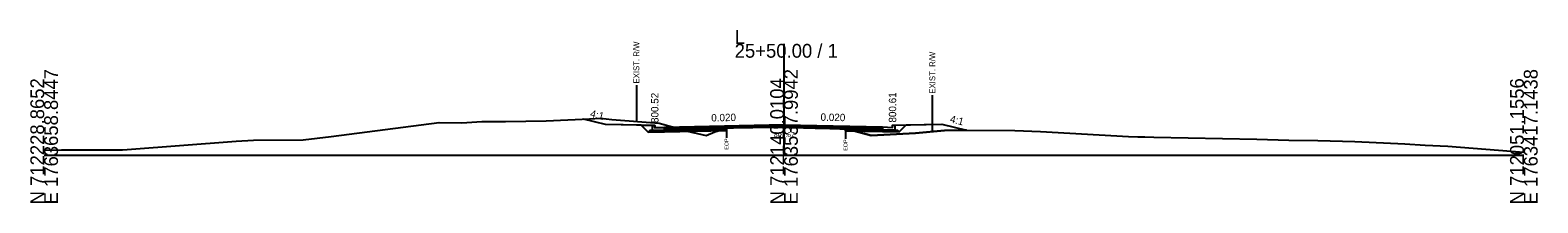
# Model space of a CAD drawing. Extents: x -26 to 5303, y -10 to 9578.
# Drawn here: x 997.2 to 1302.8, y 5490.3 to 5525.4 of the extents above; entities that cross this region are included whole.
import ezdxf

# ---------------------------------------------------------------- set-up
doc = ezdxf.new("R2010")
doc.units = 0
for name, color, linetype in [('Default', 7, 'Continuous'), ('Exist CMT Pavement', 7, 'Continuous'), ('Exist Cross Section Cell', 7, 'Continuous'), ('Exist XS Ground Line', 7, 'Continuous'), ('Old_Level_10', 7, 'Continuous'), ('Old_Level_3', 7, 'Continuous'), ('Prop CMT Conc Surface', 7, 'Continuous'), ('Prop CMT Concrete Structures', 7, 'Continuous'), ('Prop CMT Pvmt Course 1', 7, 'Continuous'), ('Prop CMT Pvmt Course 1 CG', 7, 'Continuous'), ('Prop CMT Pvmt Course 2', 7, 'Continuous'), ('Prop CMT Pvmt Course 3', 7, 'Continuous'), ('Prop CMT Pvmt Surface', 7, 'Continuous'), ('Prop CMT Slope Grass', 7, 'Continuous'), ('Prop CMT Subgrade Earthwork', 7, 'Continuous'), ('Prop XS Earthwork Shape', 7, 'Continuous'), ('Prop XS Hydro Elevations', 7, 'Continuous'), ('Prop XS SE Text', 7, 'Continuous'), ('Prop XS Side Slope Text', 7, 'Continuous'), ('Prop XS Wedging', 7, 'Continuous')]:
    doc.layers.add(name, color=color, linetype=linetype)

msp = doc.modelspace()

# ---------------------------------------------------------------- linework, layer by layer
at = {"layer": 'Exist CMT Pavement'}
msp.add_lwpolyline([(1138.34, 5505.53), (1139.75, 5505.57), (1141.42, 5505.6), (1142.86, 5505.62), (1143.21, 5505.63), (1143.69, 5505.64), (1145, 5505.66), (1145.96, 5505.66), (1146.78, 5505.65), (1147.91, 5505.64), (1148.75, 5505.64), (1149.41, 5505.7), (1150, 5505.69), (1150.52, 5505.68), (1151.15, 5505.64), (1151.46, 5505.62), (1152.16, 5505.62), (1153.94, 5505.56), (1155.27, 5505.53), (1155.73, 5505.52), (1156.35, 5505.5), (1157.51, 5505.47), (1158.37, 5505.45), (1159.3, 5505.44), (1160.57, 5505.4), (1161.33, 5505.37), (1162.15, 5505.35), (1162.47, 5505.33), (1162.47, 5505.33)], dxfattribs=at)
at = {"layer": 'Exist Cross Section Cell'}
for p, q in [((1150, 5500), (1150, 5522.58)), ((1000, 5500), (1150, 5500)), ((1150, 5500), (1300, 5500))]:
    msp.add_line(p, q, dxfattribs=at)
at = {"layer": 'Exist XS Ground Line'}
msp.add_lwpolyline([(1000, 5501.04), (1003.49, 5501.09), (1015.34, 5501.09), (1015.89, 5501.09), (1016.82, 5501.16), (1038.95, 5502.85), (1042.42, 5503.01), (1052.48, 5503.12), (1058.17, 5503.77), (1080.09, 5506.6), (1084.67, 5506.57), (1088.76, 5506.84), (1093.53, 5506.82), (1101.79, 5506.99), (1110.57, 5507.39), (1112.78, 5507.53), (1115.09, 5507.24), (1124.71, 5506.46), (1131.6, 5504.59), (1134.2, 5503.96), (1135.98, 5504.7), (1137.03, 5505.1), (1138.34, 5505.54), (1138.76, 5505.54), (1139.75, 5505.57), (1140.55, 5505.58), (1142.86, 5505.62), (1143.21, 5505.63), (1143.69, 5505.64), (1145, 5505.66), (1145.96, 5505.66), (1146.78, 5505.65), (1147.91, 5505.64), (1148.69, 5505.66), (1150, 5505.67), (1150.52, 5505.68), (1150.84, 5505.65), (1151.15, 5505.64), (1151.46, 5505.62), (1152.16, 5505.62), (1153.94, 5505.56), (1155.27, 5505.53), (1156.35, 5505.5), (1157.51, 5505.47), (1158.37, 5505.45), (1159.3, 5505.44), (1160.57, 5505.4), (1161.33, 5505.37), (1162.15, 5505.35), (1162.47, 5505.33), (1164.17, 5504.9), (1167.7, 5503.98), (1176.63, 5504.45), (1182.52, 5505), (1185.93, 5505.06), (1196.77, 5504.97), (1202.02, 5504.77), (1219.85, 5503.79), (1221.76, 5503.73), (1223.13, 5503.69), (1224.97, 5503.68), (1245.85, 5503.27), (1252.35, 5503.02), (1258.23, 5502.95), (1265.71, 5502.75), (1275.9, 5502.32), (1279.98, 5502), (1284.56, 5501.8), (1300, 5500.58)], dxfattribs=at)
at = {"layer": 'Old_Level_10'}
for p, q in [((1120.07, 5514.23), (1120.07, 5506.83)), ((1180.07, 5512.17), (1180.07, 5504.77)), ((1138.34, 5505.54), (1138.34, 5503.49)), ((1162.47, 5505.33), (1162.47, 5503.28))]:
    msp.add_line(p, q, dxfattribs=at)
at = {"layer": 'Prop CMT Conc Surface'}
for points in [[(1123.8, 5505.52), (1123.8, 5506.02), (1123.3, 5506.02)], [(1125.8, 5505.64), (1123.8, 5505.52)], [(1170, 5505.73), (1172, 5505.61)], [(1172, 5505.61), (1172, 5506.11), (1172.5, 5506.11)]]:
    msp.add_lwpolyline(points, dxfattribs=at)
at = {"layer": 'Prop CMT Concrete Structures'}
for points in [[(1125.8, 5505.64), (1123.8, 5505.52), (1123.8, 5506.02), (1123.3, 5506.02)], [(1123.3, 5506.02), (1123.3, 5505.01), (1125.8, 5505.06)], [(1125.8, 5505.06), (1125.8, 5505.64)], [(1170, 5505.73), (1172, 5505.61), (1172, 5506.11), (1172.5, 5506.11)], [(1172.5, 5506.11), (1172.5, 5505.09), (1170, 5505.14)], [(1170, 5505.14), (1170, 5505.73)]]:
    msp.add_lwpolyline(points, dxfattribs=at)
at = {"layer": 'Prop CMT Pvmt Course 1'}
for points in [[(1150, 5506.13), (1125.8, 5505.64)], [(1125.8, 5505.64), (1125.8, 5505.39)], [(1125.8, 5505.39), (1138.34, 5505.64)], [(1138.34, 5505.64), (1150, 5505.88)], [(1138.34, 5505.64), (1138.34, 5505.64)], [(1150, 5505.88), (1150, 5506.13)], [(1150, 5506.13), (1170, 5505.73)], [(1150, 5505.88), (1150, 5505.88), (1150, 5505.88)], [(1162.47, 5505.63), (1150, 5505.88)], [(1170, 5505.48), (1162.47, 5505.63)], [(1162.47, 5505.63), (1162.47, 5505.63)], [(1170, 5505.73), (1170, 5505.48)]]:
    msp.add_lwpolyline(points, dxfattribs=at)
at = {"layer": 'Prop CMT Pvmt Course 1 CG'}
for points in [[(1125.8, 5505.06), (1122.8, 5505), (1122.46, 5504.66)], [(1122.46, 5504.66), (1125.8, 5504.73)], [(1125.8, 5504.73), (1125.8, 5505.06)], [(1170, 5505.14), (1173, 5505.08), (1173.34, 5504.74)], [(1170, 5504.81), (1170, 5505.14)], [(1173.34, 5504.74), (1170, 5504.81)]]:
    msp.add_lwpolyline(points, dxfattribs=at)
at = {"layer": 'Prop CMT Pvmt Course 2'}
for points in [[(1138.34, 5505.64), (1125.8, 5505.39)], [(1125.8, 5505.39), (1125.8, 5505.06)], [(1138.34, 5505.31), (1138.34, 5505.64)], [(1162.47, 5505.3), (1162.47, 5505.63)], [(1162.47, 5505.63), (1170, 5505.48)], [(1170, 5505.48), (1170, 5505.14)], [(1125.8, 5505.06), (1138.34, 5505.31)], [(1170, 5505.14), (1162.47, 5505.3)]]:
    msp.add_lwpolyline(points, dxfattribs=at)
at = {"layer": 'Prop CMT Pvmt Course 3'}
for points in [[(1138.34, 5505.31), (1125.8, 5505.06)], [(1125.8, 5505.06), (1125.8, 5504.73)], [(1125.8, 5504.73), (1138.34, 5504.98)], [(1138.34, 5504.98), (1138.34, 5505.31)], [(1162.47, 5505.3), (1170, 5505.14)], [(1162.47, 5504.96), (1162.47, 5505.3)], [(1170, 5504.81), (1162.47, 5504.96)], [(1170, 5505.14), (1170, 5504.81)]]:
    msp.add_lwpolyline(points, dxfattribs=at)
at = {"layer": 'Prop CMT Pvmt Surface'}
for points in [[(1150, 5506.13), (1125.8, 5505.64)], [(1150, 5506.13), (1170, 5505.73)]]:
    msp.add_lwpolyline(points, dxfattribs=at)
at = {"layer": 'Prop CMT Slope Grass'}
for points in [[(1123.3, 5506.02), (1113.8, 5506.21), (1109.34, 5507.33)], [(1172.5, 5506.11), (1182, 5506.3), (1187, 5505.05)]]:
    msp.add_lwpolyline(points, dxfattribs=at)
at = {"layer": 'Prop CMT Subgrade Earthwork'}
for p, q in [((1138.34, 5505.53), (1138.34, 5504.98)), ((1162.47, 5504.96), (1162.47, 5505.33))]:
    msp.add_line(p, q, dxfattribs=at)
for points in [[(1125.8, 5504.73), (1122.46, 5504.66), (1121.05, 5506.07)], [(1170, 5504.81), (1173.34, 5504.74), (1174.75, 5506.15)], [(1138.34, 5504.98), (1125.8, 5504.73)], [(1162.47, 5504.96), (1170, 5504.81)]]:
    msp.add_lwpolyline(points, dxfattribs=at)
at = {"layer": 'Prop XS Earthwork Shape'}
for points in [[(1112.78, 5507.53), (1115.09, 5507.24), (1124.71, 5506.46), (1127.58, 5505.68), (1125.8, 5505.64), (1123.8, 5505.52), (1123.8, 5506.02), (1123.3, 5506.02), (1121.05, 5506.07), (1113.8, 5506.21), (1109.34, 5507.33), (1110.57, 5507.39)], [(1130.73, 5504.83), (1125.8, 5504.73), (1122.46, 5504.66), (1121.05, 5506.07), (1123.3, 5506.02), (1123.8, 5506.02), (1123.8, 5505.52), (1125.8, 5505.64), (1127.58, 5505.68)], [(1136.62, 5504.94), (1137.03, 5505.1), (1138.34, 5505.54), (1138.76, 5505.54), (1138.34, 5505.53), (1138.34, 5504.98)], [(1162.47, 5505.33), (1164.05, 5504.93), (1162.47, 5504.96)], [(1174.75, 5506.15), (1182, 5506.3), (1187, 5505.05), (1185.93, 5505.06), (1182.52, 5505), (1176.63, 5504.45), (1167.7, 5503.98), (1164.17, 5504.9), (1164.05, 5504.93), (1170, 5504.81), (1173.34, 5504.74)], [(1130.73, 5504.83), (1131.6, 5504.59), (1134.2, 5503.96), (1135.98, 5504.7), (1136.62, 5504.94)]]:
    msp.add_lwpolyline(points, close=True, dxfattribs=at)
at = {"layer": 'Prop XS Wedging'}
for points in [[(1138.34, 5505.54), (1138.34, 5505.64), (1138.76, 5505.65), (1139.75, 5505.67), (1141.42, 5505.71), (1142.86, 5505.74), (1143.21, 5505.74), (1143.69, 5505.75), (1145, 5505.78), (1145.96, 5505.8), (1146.79, 5505.81), (1147.91, 5505.84), (1148.75, 5505.85), (1149.41, 5505.87), (1150, 5505.88), (1150.52, 5505.87), (1151.15, 5505.85), (1151.46, 5505.85), (1152.16, 5505.83), (1153.94, 5505.8), (1155.27, 5505.77), (1155.73, 5505.76), (1156.35, 5505.75), (1157.51, 5505.73), (1158.37, 5505.71), (1159.3, 5505.69), (1160.57, 5505.67), (1161.33, 5505.65), (1162.15, 5505.64), (1162.47, 5505.63), (1162.47, 5505.33), (1162.15, 5505.35), (1161.33, 5505.37), (1160.57, 5505.4), (1159.3, 5505.44), (1158.37, 5505.45), (1157.51, 5505.47), (1156.35, 5505.5), (1155.73, 5505.52), (1155.27, 5505.53), (1153.94, 5505.56), (1152.16, 5505.62), (1151.46, 5505.62), (1151.15, 5505.64), (1150.52, 5505.68), (1150, 5505.69), (1149.41, 5505.7), (1148.75, 5505.64), (1147.91, 5505.64), (1146.79, 5505.65), (1145.96, 5505.65), (1145, 5505.66), (1143.69, 5505.64), (1143.21, 5505.63), (1142.86, 5505.62), (1141.42, 5505.6), (1139.75, 5505.57), (1138.76, 5505.54)], [(1150.77, 5505.67), (1150.96, 5505.86), (1151.15, 5505.85), (1151.46, 5505.85), (1152.16, 5505.83), (1153.94, 5505.8), (1155.27, 5505.77), (1155.73, 5505.76), (1156.35, 5505.75), (1157.51, 5505.73), (1158.37, 5505.71), (1159.3, 5505.69), (1160.57, 5505.67), (1161.33, 5505.65), (1162.15, 5505.64), (1162.47, 5505.63), (1162.47, 5505.33), (1162.15, 5505.35), (1161.33, 5505.37), (1160.57, 5505.4), (1159.3, 5505.44), (1158.37, 5505.45), (1157.51, 5505.47), (1156.35, 5505.5), (1155.73, 5505.52), (1155.27, 5505.53), (1153.94, 5505.56), (1152.16, 5505.62), (1151.46, 5505.62), (1151.15, 5505.64)]]:
    msp.add_lwpolyline(points, close=True, dxfattribs=at)

# ---------------------------------------------------------------- texts
at = {"layer": 'Default'}
msp.add_text('-', height=0.0001, dxfattribs=at).set_placement((1000, 5500))
at = {"layer": 'Exist Cross Section Cell'}
for s, p in [('L', (1140, 5522.58)), ('25+50.00 / 1', (1140, 5519.78))]:
    msp.add_text(s, height=2.8, dxfattribs=at).set_placement(p)
for s, p in [('N 712228.8652', (1000, 5490)), ('E 1763658.8447', (1002.8, 5490)), ('N 712140.0104', (1150, 5490)), ('E 1763537.9942', (1152.8, 5490)), ('N 712051.1556', (1300, 5490)), ('E 1763417.1438', (1302.8, 5490))]:
    msp.add_text(s, height=2.8, rotation=90, dxfattribs=at).set_placement(p)
at = {"layer": 'Old_Level_10'}
for s, height, p in [('EXIST. R/W', 1.181, (1120.66, 5514.54)), ('EXIST. R/W', 1.181, (1180.66, 5512.48)), ('EOP', 0.787, (1138.74, 5501.1)), ('EOP', 0.787, (1162.86, 5500.89))]:
    msp.add_text(s, height=height, rotation=90, dxfattribs=at).set_placement(p)
at = {"layer": 'Old_Level_3'}
msp.add_text('800.67', height=1, dxfattribs=at).set_placement((1147.96, 5503.67))
at = {"layer": 'Prop XS Hydro Elevations'}
for s, p in [('800.52', (1124.55, 5506.52)), ('800.61', (1172.75, 5506.61))]:
    msp.add_text(s, height=1.5, rotation=90, dxfattribs=at).set_placement(p)
at = {"layer": 'Prop XS SE Text'}
for rotation, p in [(1.1458, (1135.26, 5506.83)), (358.8542, (1157.4, 5506.98))]:
    msp.add_text('0.020', height=1.5, rotation=rotation, dxfattribs=at).set_placement(p)
at = {"layer": 'Prop XS Side Slope Text'}
for p in [(1110.6, 5507.79), (1183.53, 5506.69)]:
    msp.add_text('4:1', height=1.5, rotation=345.9638, dxfattribs=at).set_placement(p)

doc.saveas('drawing.dxf')
